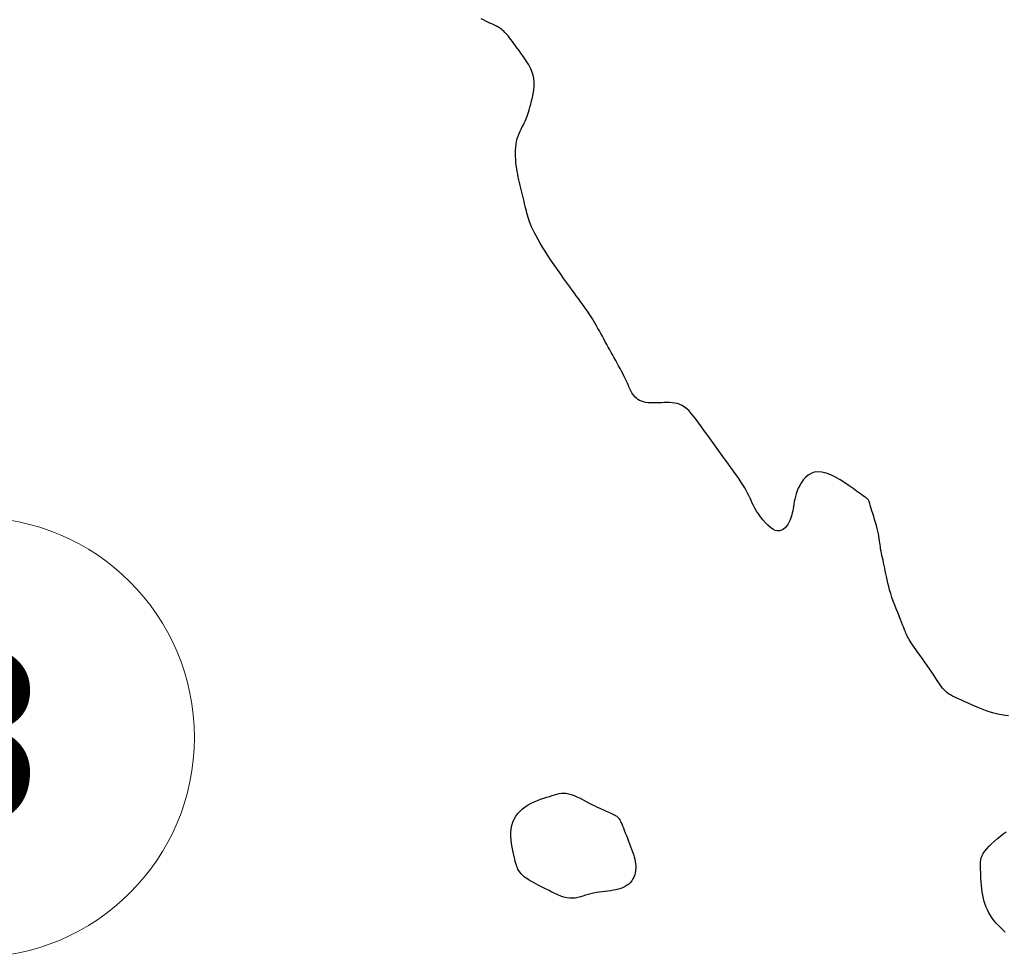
# Model space of a CAD drawing. Header units: millimetres. Extents: x 32690613 to 32693367, y 5343692 to 5344708.
# Tile 741 of 1009: x 32692955 to 32692977, y 5344049 to 5344070. Entities that reach past the tile are written whole.
import ezdxf

# ---------------------------------------------------------------- set-up
doc = ezdxf.new("R2010")
doc.units = ezdxf.units.MM
doc.header["$LTSCALE"] = 20
doc.layers.get('0').update_dxf_attribs({"lineweight": 18})
doc.layers.get('Defpoints').update_dxf_attribs({"color": 11, "lineweight": 18})
doc.layers.add('02-DGM_HL_492.50', color=92, linetype='Continuous')
doc.styles.add('Verdana', font='verdana.ttf')

# ---------------------------------------------------------------- blocks, each defined once
blk = doc.blocks.new('A$C78070446')
blk.add_circle((4470224.604, 5342563.508), 5)
at = {"insert": (4470224.604, 5342563.508), "char_height": 4, "attachment_point": 5, "rotation": 354.86, "line_spacing_factor": 0.252012, "style": 'Verdana'}
blk.add_mtext('3', dxfattribs=at)

msp = doc.modelspace()

# ---------------------------------------------------------------- linework, layer by layer
at = {"layer": '02-DGM_HL_492.50', "elevation": 492.5, "flags": 128}
for points in [[(32692977.466, 5344054.631), (32692977.347, 5344054.647), (32692977.227, 5344054.672), (32692977.106, 5344054.704), (32692976.987, 5344054.742), (32692976.87, 5344054.784), (32692976.757, 5344054.829), (32692976.651, 5344054.873), (32692976.552, 5344054.917), (32692976.462, 5344054.957), (32692976.382, 5344054.994), (32692976.312, 5344055.026), (32692976.251, 5344055.055), (32692976.197, 5344055.083), (32692976.149, 5344055.109), (32692976.107, 5344055.135), (32692976.07, 5344055.162), (32692976.036, 5344055.191), (32692976.005, 5344055.222), (32692975.975, 5344055.257), (32692975.945, 5344055.295), (32692975.916, 5344055.337), (32692975.884, 5344055.384), (32692975.85, 5344055.436), (32692975.813, 5344055.493), (32692975.772, 5344055.556), (32692975.725, 5344055.625), (32692975.674, 5344055.698), (32692975.621, 5344055.775), (32692975.566, 5344055.852), (32692975.511, 5344055.929), (32692975.459, 5344056.003), (32692975.409, 5344056.073), (32692975.364, 5344056.138), (32692975.324, 5344056.195), (32692975.289, 5344056.245), (32692975.26, 5344056.29), (32692975.234, 5344056.33), (32692975.212, 5344056.365), (32692975.194, 5344056.397), (32692975.177, 5344056.427), (32692975.163, 5344056.455), (32692975.15, 5344056.483), (32692975.138, 5344056.511), (32692975.125, 5344056.54), (32692975.112, 5344056.573), (32692975.098, 5344056.61), (32692975.081, 5344056.652), (32692975.062, 5344056.702), (32692975.039, 5344056.759), (32692975.012, 5344056.825), (32692974.983, 5344056.898), (32692974.951, 5344056.978), (32692974.917, 5344057.062), (32692974.884, 5344057.149), (32692974.851, 5344057.237), (32692974.82, 5344057.325), (32692974.792, 5344057.412), (32692974.767, 5344057.495), (32692974.746, 5344057.574), (32692974.727, 5344057.651), (32692974.71, 5344057.725), (32692974.695, 5344057.796), (32692974.681, 5344057.864), (32692974.668, 5344057.929), (32692974.656, 5344057.992), (32692974.643, 5344058.053), (32692974.63, 5344058.112), (32692974.617, 5344058.169), (32692974.604, 5344058.224), (32692974.593, 5344058.277), (32692974.582, 5344058.328), (32692974.572, 5344058.378), (32692974.563, 5344058.426), (32692974.556, 5344058.472), (32692974.55, 5344058.519), (32692974.544, 5344058.565), (32692974.538, 5344058.612), (32692974.531, 5344058.662), (32692974.523, 5344058.713), (32692974.513, 5344058.769), (32692974.5, 5344058.828), (32692974.484, 5344058.892), (32692974.466, 5344058.96), (32692974.446, 5344059.03), (32692974.425, 5344059.099), (32692974.405, 5344059.167), (32692974.385, 5344059.231), (32692974.366, 5344059.291), (32692974.35, 5344059.344), (32692974.336, 5344059.389), (32692974.325, 5344059.426), (32692974.316, 5344059.457), (32692974.308, 5344059.483), (32692974.301, 5344059.503), (32692974.294, 5344059.521), (32692974.286, 5344059.535), (32692974.277, 5344059.548), (32692974.267, 5344059.56), (32692974.253, 5344059.572), (32692974.235, 5344059.587), (32692974.21, 5344059.605), (32692974.177, 5344059.628), (32692974.135, 5344059.658), (32692974.082, 5344059.695), (32692974.016, 5344059.742), (32692973.938, 5344059.799), (32692973.847, 5344059.862), (32692973.749, 5344059.929), (32692973.644, 5344059.995), (32692973.537, 5344060.056), (32692973.43, 5344060.109), (32692973.326, 5344060.15), (32692973.228, 5344060.174), (32692973.138, 5344060.18), (32692973.056, 5344060.168), (32692972.982, 5344060.141), (32692972.916, 5344060.101), (32692972.857, 5344060.052), (32692972.806, 5344059.996), (32692972.761, 5344059.934), (32692972.723, 5344059.871), (32692972.691, 5344059.807), (32692972.664, 5344059.744), (32692972.643, 5344059.681), (32692972.625, 5344059.62), (32692972.611, 5344059.56), (32692972.599, 5344059.502), (32692972.589, 5344059.446), (32692972.58, 5344059.393), (32692972.572, 5344059.341), (32692972.564, 5344059.292), (32692972.555, 5344059.245), (32692972.544, 5344059.2), (32692972.532, 5344059.156), (32692972.517, 5344059.113), (32692972.499, 5344059.07), (32692972.478, 5344059.027), (32692972.453, 5344058.985), (32692972.423, 5344058.944), (32692972.39, 5344058.907), (32692972.352, 5344058.876), (32692972.312, 5344058.853), (32692972.267, 5344058.839), (32692972.219, 5344058.837), (32692972.168, 5344058.848), (32692972.114, 5344058.874), (32692972.057, 5344058.914), (32692972, 5344058.964), (32692971.944, 5344059.022), (32692971.889, 5344059.086), (32692971.836, 5344059.153), (32692971.788, 5344059.221), (32692971.745, 5344059.288), (32692971.708, 5344059.351), (32692971.676, 5344059.411), (32692971.647, 5344059.469), (32692971.621, 5344059.526), (32692971.596, 5344059.582), (32692971.569, 5344059.639), (32692971.541, 5344059.697), (32692971.51, 5344059.757), (32692971.474, 5344059.819), (32692971.433, 5344059.886), (32692971.387, 5344059.955), (32692971.337, 5344060.029), (32692971.282, 5344060.108), (32692971.223, 5344060.191), (32692971.159, 5344060.28), (32692971.091, 5344060.374), (32692971.018, 5344060.474), (32692970.943, 5344060.579), (32692970.865, 5344060.686), (32692970.787, 5344060.794), (32692970.709, 5344060.901), (32692970.633, 5344061.006), (32692970.56, 5344061.107), (32692970.492, 5344061.201), (32692970.428, 5344061.289), (32692970.369, 5344061.369), (32692970.314, 5344061.441), (32692970.261, 5344061.505), (32692970.21, 5344061.562), (32692970.159, 5344061.611), (32692970.108, 5344061.652), (32692970.056, 5344061.685), (32692970.001, 5344061.71), (32692969.945, 5344061.729), (32692969.887, 5344061.741), (32692969.827, 5344061.749), (32692969.767, 5344061.752), (32692969.705, 5344061.753), (32692969.643, 5344061.752), (32692969.581, 5344061.75), (32692969.518, 5344061.747), (32692969.456, 5344061.745), (32692969.396, 5344061.745), (32692969.337, 5344061.746), (32692969.28, 5344061.75), (32692969.226, 5344061.757), (32692969.176, 5344061.767), (32692969.129, 5344061.782), (32692969.087, 5344061.801), (32692969.049, 5344061.825), (32692969.015, 5344061.851), (32692968.984, 5344061.88), (32692968.957, 5344061.911), (32692968.934, 5344061.943), (32692968.913, 5344061.975), (32692968.895, 5344062.006), (32692968.879, 5344062.036), (32692968.865, 5344062.066), (32692968.852, 5344062.095), (32692968.839, 5344062.125), (32692968.826, 5344062.157), (32692968.812, 5344062.191), (32692968.795, 5344062.228), (32692968.776, 5344062.269), (32692968.754, 5344062.314), (32692968.729, 5344062.363), (32692968.702, 5344062.415), (32692968.673, 5344062.471), (32692968.641, 5344062.529), (32692968.609, 5344062.588), (32692968.576, 5344062.649), (32692968.542, 5344062.71), (32692968.509, 5344062.771), (32692968.475, 5344062.832), (32692968.441, 5344062.893), (32692968.408, 5344062.955), (32692968.374, 5344063.016), (32692968.34, 5344063.077), (32692968.307, 5344063.138), (32692968.273, 5344063.2), (32692968.239, 5344063.261), (32692968.206, 5344063.322), (32692968.172, 5344063.382), (32692968.139, 5344063.44), (32692968.107, 5344063.498), (32692968.075, 5344063.553), (32692968.044, 5344063.606), (32692968.013, 5344063.656), (32692967.984, 5344063.704), (32692967.955, 5344063.748), (32692967.927, 5344063.79), (32692967.901, 5344063.829), (32692967.875, 5344063.866), (32692967.85, 5344063.901), (32692967.826, 5344063.934), (32692967.804, 5344063.965), (32692967.782, 5344063.995), (32692967.76, 5344064.025), (32692967.737, 5344064.057), (32692967.711, 5344064.093), (32692967.682, 5344064.134), (32692967.647, 5344064.182), (32692967.606, 5344064.239), (32692967.557, 5344064.306), (32692967.5, 5344064.385), (32692967.436, 5344064.473), (32692967.367, 5344064.57), (32692967.294, 5344064.672), (32692967.219, 5344064.778), (32692967.145, 5344064.885), (32692967.072, 5344064.992), (32692967.003, 5344065.096), (32692966.94, 5344065.195), (32692966.881, 5344065.289), (32692966.828, 5344065.378), (32692966.779, 5344065.462), (32692966.736, 5344065.542), (32692966.697, 5344065.616), (32692966.663, 5344065.685), (32692966.633, 5344065.749), (32692966.608, 5344065.808), (32692966.586, 5344065.863), (32692966.568, 5344065.915), (32692966.552, 5344065.964), (32692966.538, 5344066.013), (32692966.525, 5344066.061), (32692966.513, 5344066.11), (32692966.5, 5344066.16), (32692966.488, 5344066.213), (32692966.474, 5344066.268), (32692966.461, 5344066.325), (32692966.447, 5344066.384), (32692966.432, 5344066.444), (32692966.417, 5344066.505), (32692966.403, 5344066.567), (32692966.388, 5344066.629), (32692966.373, 5344066.691), (32692966.358, 5344066.753), (32692966.344, 5344066.815), (32692966.33, 5344066.879), (32692966.317, 5344066.943), (32692966.305, 5344067.008), (32692966.294, 5344067.074), (32692966.284, 5344067.142), (32692966.276, 5344067.211), (32692966.27, 5344067.281), (32692966.266, 5344067.352), (32692966.264, 5344067.422), (32692966.266, 5344067.492), (32692966.27, 5344067.561), (32692966.278, 5344067.628), (32692966.29, 5344067.692), (32692966.307, 5344067.754), (32692966.326, 5344067.813), (32692966.348, 5344067.869), (32692966.372, 5344067.922), (32692966.397, 5344067.972), (32692966.421, 5344068.02), (32692966.445, 5344068.065), (32692966.466, 5344068.108), (32692966.485, 5344068.148), (32692966.502, 5344068.187), (32692966.517, 5344068.227), (32692966.532, 5344068.268), (32692966.546, 5344068.311), (32692966.561, 5344068.359), (32692966.576, 5344068.412), (32692966.594, 5344068.471), (32692966.613, 5344068.538), (32692966.633, 5344068.612), (32692966.652, 5344068.691), (32692966.669, 5344068.773), (32692966.682, 5344068.859), (32692966.69, 5344068.945), (32692966.69, 5344069.032), (32692966.682, 5344069.117), (32692966.665, 5344069.2), (32692966.639, 5344069.279), (32692966.606, 5344069.356), (32692966.568, 5344069.43), (32692966.525, 5344069.502), (32692966.481, 5344069.57), (32692966.435, 5344069.635), (32692966.39, 5344069.698), (32692966.347, 5344069.757), (32692966.306, 5344069.813), (32692966.267, 5344069.866), (32692966.231, 5344069.916), (32692966.196, 5344069.962), (32692966.163, 5344070.005), (32692966.132, 5344070.045), (32692966.103, 5344070.081), (32692966.075, 5344070.114), (32692966.049, 5344070.143), (32692966.024, 5344070.169), (32692966, 5344070.193), (32692965.977, 5344070.214), (32692965.955, 5344070.233), (32692965.933, 5344070.25), (32692965.912, 5344070.266), (32692965.89, 5344070.28), (32692965.868, 5344070.293), (32692965.845, 5344070.306), (32692965.819, 5344070.319), (32692965.791, 5344070.333), (32692965.76, 5344070.348), (32692965.725, 5344070.364), (32692965.685, 5344070.382), (32692965.64, 5344070.402), (32692965.591, 5344070.425), (32692965.54, 5344070.451), (32692965.488, 5344070.48)], [(32692977.392, 5344049.712), (32692977.321, 5344049.782), (32692977.257, 5344049.848), (32692977.198, 5344049.912), (32692977.146, 5344049.973), (32692977.099, 5344050.034), (32692977.058, 5344050.095), (32692977.021, 5344050.157), (32692976.989, 5344050.219), (32692976.961, 5344050.282), (32692976.937, 5344050.347), (32692976.916, 5344050.414), (32692976.899, 5344050.483), (32692976.884, 5344050.554), (32692976.872, 5344050.628), (32692976.862, 5344050.703), (32692976.855, 5344050.779), (32692976.848, 5344050.855), (32692976.843, 5344050.929), (32692976.839, 5344051.002), (32692976.836, 5344051.071), (32692976.834, 5344051.136), (32692976.832, 5344051.196), (32692976.831, 5344051.252), (32692976.833, 5344051.304), (32692976.839, 5344051.355), (32692976.85, 5344051.404), (32692976.868, 5344051.454), (32692976.894, 5344051.504), (32692976.929, 5344051.556), (32692976.973, 5344051.611), (32692977.026, 5344051.668), (32692977.085, 5344051.726), (32692977.149, 5344051.784), (32692977.216, 5344051.84), (32692977.283, 5344051.895), (32692977.349, 5344051.946), (32692977.412, 5344051.992)]]:
    msp.add_lwpolyline(points, dxfattribs=at)
msp.add_lwpolyline([(32692967.498, 5344050.486), (32692967.433, 5344050.495), (32692967.366, 5344050.512), (32692967.298, 5344050.534), (32692967.23, 5344050.562), (32692967.162, 5344050.592), (32692967.094, 5344050.625), (32692967.028, 5344050.659), (32692966.963, 5344050.692), (32692966.9, 5344050.724), (32692966.84, 5344050.755), (32692966.782, 5344050.784), (32692966.728, 5344050.813), (32692966.676, 5344050.84), (32692966.628, 5344050.867), (32692966.584, 5344050.892), (32692966.543, 5344050.918), (32692966.506, 5344050.943), (32692966.473, 5344050.968), (32692966.443, 5344050.993), (32692966.417, 5344051.018), (32692966.393, 5344051.043), (32692966.372, 5344051.068), (32692966.353, 5344051.094), (32692966.337, 5344051.12), (32692966.322, 5344051.147), (32692966.309, 5344051.175), (32692966.297, 5344051.206), (32692966.285, 5344051.24), (32692966.274, 5344051.279), (32692966.262, 5344051.323), (32692966.249, 5344051.374), (32692966.235, 5344051.432), (32692966.22, 5344051.497), (32692966.204, 5344051.57), (32692966.188, 5344051.648), (32692966.175, 5344051.73), (32692966.165, 5344051.814), (32692966.16, 5344051.899), (32692966.16, 5344051.982), (32692966.168, 5344052.064), (32692966.183, 5344052.142), (32692966.206, 5344052.216), (32692966.237, 5344052.285), (32692966.274, 5344052.351), (32692966.318, 5344052.412), (32692966.369, 5344052.468), (32692966.424, 5344052.519), (32692966.485, 5344052.566), (32692966.551, 5344052.608), (32692966.62, 5344052.645), (32692966.691, 5344052.678), (32692966.764, 5344052.708), (32692966.836, 5344052.735), (32692966.907, 5344052.759), (32692966.975, 5344052.781), (32692967.039, 5344052.802), (32692967.098, 5344052.822), (32692967.154, 5344052.84), (32692967.206, 5344052.855), (32692967.258, 5344052.867), (32692967.308, 5344052.874), (32692967.36, 5344052.876), (32692967.413, 5344052.873), (32692967.47, 5344052.862), (32692967.531, 5344052.844), (32692967.596, 5344052.82), (32692967.663, 5344052.79), (32692967.732, 5344052.757), (32692967.801, 5344052.722), (32692967.87, 5344052.686), (32692967.937, 5344052.65), (32692968.003, 5344052.616), (32692968.065, 5344052.584), (32692968.124, 5344052.556), (32692968.179, 5344052.53), (32692968.231, 5344052.507), (32692968.279, 5344052.486), (32692968.323, 5344052.467), (32692968.364, 5344052.45), (32692968.4, 5344052.435), (32692968.433, 5344052.421), (32692968.462, 5344052.408), (32692968.487, 5344052.396), (32692968.51, 5344052.384), (32692968.53, 5344052.372), (32692968.548, 5344052.361), (32692968.565, 5344052.348), (32692968.58, 5344052.336), (32692968.594, 5344052.322), (32692968.607, 5344052.306), (32692968.62, 5344052.288), (32692968.634, 5344052.266), (32692968.648, 5344052.241), (32692968.663, 5344052.211), (32692968.679, 5344052.176), (32692968.697, 5344052.134), (32692968.717, 5344052.086), (32692968.738, 5344052.033), (32692968.761, 5344051.975), (32692968.785, 5344051.914), (32692968.809, 5344051.85), (32692968.833, 5344051.786), (32692968.858, 5344051.722), (32692968.881, 5344051.659), (32692968.904, 5344051.599), (32692968.925, 5344051.54), (32692968.945, 5344051.484), (32692968.962, 5344051.429), (32692968.977, 5344051.376), (32692968.988, 5344051.323), (32692968.996, 5344051.271), (32692969.001, 5344051.219), (32692969, 5344051.167), (32692968.996, 5344051.115), (32692968.987, 5344051.064), (32692968.974, 5344051.015), (32692968.956, 5344050.968), (32692968.934, 5344050.923), (32692968.907, 5344050.881), (32692968.876, 5344050.843), (32692968.841, 5344050.809), (32692968.801, 5344050.779), (32692968.757, 5344050.753), (32692968.71, 5344050.73), (32692968.659, 5344050.71), (32692968.605, 5344050.693), (32692968.548, 5344050.678), (32692968.489, 5344050.666), (32692968.428, 5344050.656), (32692968.365, 5344050.647), (32692968.3, 5344050.639), (32692968.235, 5344050.631), (32692968.17, 5344050.623), (32692968.105, 5344050.614), (32692968.041, 5344050.602), (32692967.978, 5344050.588), (32692967.917, 5344050.571), (32692967.857, 5344050.553), (32692967.798, 5344050.534), (32692967.74, 5344050.516), (32692967.681, 5344050.501), (32692967.621, 5344050.49), (32692967.56, 5344050.484)], close=True, dxfattribs=at)

# ---------------------------------------------------------------- block references
at = {"layer": 'Defpoints', "rotation": 2.237485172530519}
msp.add_blockref('A$C78070446', (28434719.524, -168960.664), dxfattribs=at)

doc.saveas('drawing.dxf')
